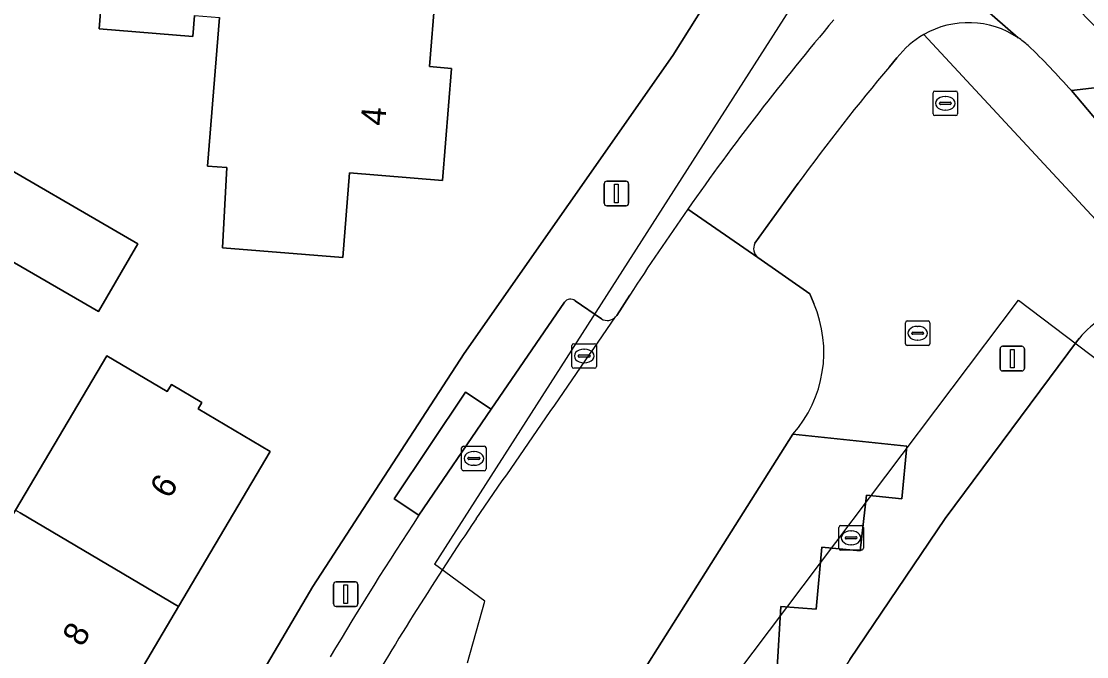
# Model space of a CAD drawing. Extents: x 159716 to 160783, y 383290 to 384031.
# Drawn here: x 160314.7 to 160358.14, y 383884.17 to 383910.07 of the extents above; entities that cross this region are included whole.
import ezdxf

# ---------------------------------------------------------------- set-up
doc = ezdxf.new("R2010")
doc.units = 0
for name, color, linetype in [('IMGEO_Erf', 7, 'Continuous'), ('IMGEO_Fietspad_gesloten', 7, 'Continuous'), ('IMGEO_Groenvoorziening', 7, 'Continuous'), ('IMGEO_Hek', 7, 'Continuous'), ('IMGEO_Kolk', 7, 'Continuous'), ('IMGEO_Lichtmast', 7, 'Continuous'), ('IMGEO_Pand', 7, 'Continuous'), ('IMGEO_Pand_nummerreeks', 7, 'Continuous'), ('IMGEO_Pand_vergunning_verleend', 7, 'Continuous'), ('IMGEO_Parkeervlak_open', 7, 'Continuous'), ('IMGEO_Rijbaan_lokaal_open', 7, 'Continuous'), ('IMGEO_Rioolput', 7, 'Continuous'), ('IMGEO_Voetpad_open', 7, 'Continuous')]:
    doc.layers.add(name, color=color, linetype=linetype)

msp = doc.modelspace()

# ---------------------------------------------------------------- linework, layer by layer
at = {"layer": 'IMGEO_Erf'}
for points in [[(160321.754, 383910.313), (160321.685, 383909.456), (160317.872, 383909.763), (160318.066, 383912.173)], [(160341.26, 383908.679), (160343.263, 383911.863)], [(160331.574, 383911.093), (160331.343, 383908.225), (160332.241, 383908.152), (160331.874, 383903.581), (160328.078, 383903.887), (160327.801, 383900.445), (160322.894, 383900.84), (160323.072, 383904.105), (160322.293, 383904.168), (160322.781, 383910.23)], [(160284.538, 383879.57), (160284.442, 383879.286), (160285.859, 383878.786), (160287.435, 383878.122), (160287.001, 383877.061), (160310.72, 383866.192), (160310.998, 383866.939), (160313.963, 383865.58), (160326.576, 383887.027), (160332.752, 383896.523), (160341.26, 383908.679)]]:
    msp.add_lwpolyline(points, dxfattribs=at)
for points in [[(160312.649, 383904.934), (160319.441, 383900.998), (160317.841, 383898.238), (160312.277, 383901.463)], [(160318.177, 383896.434), (160320.646, 383894.972), (160320.817, 383895.261), (160322.053, 383894.529), (160321.902, 383894.275), (160324.837, 383892.537), (160321.099, 383886.211), (160317.579, 383880.254), (160314.06, 383874.297), (160310.561, 383868.376), (160307.638, 383870.107), (160307.519, 383869.906), (160306.242, 383870.662), (160306.365, 383870.871), (160303.902, 383872.33), (160306.45, 383876.633), (160307.402, 383878.24), (160310.927, 383884.193), (160314.453, 383890.147)]]:
    msp.add_lwpolyline(points, close=True, dxfattribs=at)
at = {"layer": 'IMGEO_Fietspad_gesloten'}
for points in [[(160344.156, 383919.093), (160347.191, 383916.514), (160347.954, 383915.845), (160355.337, 383909.402)], [(160355.337, 383909.402), (160347.954, 383915.845)], [(160357.515, 383907.245), (160360.649, 383907.617), (160355.407, 383913.024)], [(160350.091, 383908.218), (160350.399, 383908.577)], [(160360.786, 383907.468), (160360.649, 383907.617), (160357.515, 383907.245), (160359.039, 383905.448), (160376.043, 383885.864), (160380.682, 383880.609), (160385.79, 383875.219), (160389.642, 383871.201), (160390.359, 383870.473), (160409.583, 383851.452), (160435.025, 383826.636)], [(160344.609, 383901.023), (160346.375, 383903.476)], [(160341.873, 383902.416), (160344.724, 383900.437)]]:
    msp.add_lwpolyline(points, dxfattribs=at)
for centre, radius, start, end in [((160431.214, 383839.607), 109.21, 139.77993, 144.89209), ((160353.31, 383906.343), 3.67, 56.4723, 119.7154), ((160353.32, 383906.332), 3.685, 119.7691, 142.454), ((160353.425, 383906.489), 3.485, 48.2106, 56.7198), ((160332.698, 383885.195), 33.197, 41.6219, 46.0295), ((160419.802, 383849.763), 90.976, 140.01903, 143.81394), ((160345.04, 383900.803), 0.484, 152.9709, 229.235)]:
    msp.add_arc(centre, radius, start, end, dxfattribs=at)
at = {"layer": 'IMGEO_Groenvoorziening'}
msp.add_lwpolyline([(160357.836, 383897.147), (160357.763, 383897.052), (160352.363, 383889.801), (160348.48, 383884.052), (160340.841, 383872.109), (160340.16, 383870.965), (160337.231, 383866.36), (160333.202, 383859.015)], dxfattribs=at)
msp.add_arc((160360.43, 383895.06), 3.329, 50.8776, 141.1836, dxfattribs=at)
at = {"layer": 'IMGEO_Hek'}
for points in [[(160346.002, 383910.529), (160331.539, 383887.934)], [(160332.892, 383883.922), (160333.594, 383886.429), (160331.539, 383887.934)]]:
    msp.add_lwpolyline(points, dxfattribs=at)
at = {"layer": 'IMGEO_Kolk'}
for p, q in [((160351.872, 383906.299), (160351.872, 383907.151)), ((160351.947, 383907.225), (160352.799, 383907.225)), ((160352.873, 383907.151), (160352.873, 383906.299)), ((160352.131, 383906.719), (160352.131, 383906.731)), ((160352.569, 383906.682), (160352.171, 383906.682)), ((160352.174, 383906.768), (160352.572, 383906.768)), ((160352.36, 383907.005), (160352.385, 383907.005)), ((160352.615, 383906.731), (160352.615, 383906.719)), ((160352.383, 383906.445), (160352.358, 383906.445)), ((160352.799, 383906.225), (160351.947, 383906.225)), ((160350.744, 383896.928), (160350.744, 383897.78)), ((160350.819, 383897.854), (160351.671, 383897.854)), ((160351.232, 383897.634), (160351.257, 383897.634)), ((160351.745, 383897.78), (160351.745, 383896.928)), ((160351.003, 383897.348), (160351.003, 383897.36)), ((160351.441, 383897.311), (160351.043, 383897.311)), ((160351.046, 383897.397), (160351.444, 383897.397)), ((160351.487, 383897.36), (160351.487, 383897.348)), ((160337.146, 383896), (160337.146, 383896.852)), ((160337.221, 383896.926), (160338.073, 383896.926)), ((160337.634, 383896.706), (160337.659, 383896.706)), ((160338.147, 383896.852), (160338.147, 383896)), ((160351.671, 383896.854), (160350.819, 383896.854)), ((160351.255, 383897.074), (160351.23, 383897.074)), ((160337.405, 383896.42), (160337.405, 383896.432)), ((160337.843, 383896.383), (160337.445, 383896.383)), ((160337.448, 383896.469), (160337.846, 383896.469)), ((160337.889, 383896.432), (160337.889, 383896.42)), ((160338.073, 383895.926), (160337.221, 383895.926)), ((160337.657, 383896.146), (160337.632, 383896.146))]:
    msp.add_line(p, q, dxfattribs=at)
for points in [[(160351.872, 383906.299), (160351.872, 383907.151)], [(160351.947, 383907.225), (160352.799, 383907.225)], [(160352.873, 383907.151), (160352.873, 383906.299)], [(160352.799, 383906.225), (160351.947, 383906.225)], [(160350.744, 383896.928), (160350.744, 383897.78)], [(160350.819, 383897.854), (160351.671, 383897.854)], [(160351.745, 383897.78), (160351.745, 383896.928)], [(160337.146, 383896), (160337.146, 383896.852)], [(160337.221, 383896.926), (160338.073, 383896.926)], [(160338.147, 383896.852), (160338.147, 383896)], [(160351.671, 383896.854), (160350.819, 383896.854)], [(160338.073, 383895.926), (160337.221, 383895.926)]]:
    msp.add_lwpolyline(points, dxfattribs=at)
for centre, radius, start, end in [((160351.949, 383907.149), 0.0765, 91.552, 178.448), ((160351.949, 383907.149), 0.0765, 91.552, 178.448), ((160352.797, 383907.149), 0.0765, 1.552, 88.448), ((160352.797, 383907.149), 0.0765, 1.552, 88.448), ((160352.171, 383906.728), 0.0403, 85.8775, 175.7526), ((160352.168, 383906.718), 0.0366, 178.938, 274.7102), ((160352.572, 383906.725), 0.043, 264.8664, 352.4533), ((160352.576, 383906.73), 0.0386, 1.7309, 96.639), ((160351.949, 383906.301), 0.0765, 181.552, 268.448), ((160351.949, 383906.301), 0.0765, 181.552, 268.448), ((160352.797, 383906.301), 0.0765, 271.552, 358.448), ((160352.797, 383906.301), 0.0765, 271.552, 358.448), ((160350.821, 383897.778), 0.0765, 91.552, 178.448), ((160350.821, 383897.778), 0.0765, 91.552, 178.448), ((160351.669, 383897.778), 0.0765, 1.552, 88.448), ((160351.669, 383897.778), 0.0765, 1.552, 88.448), ((160351.043, 383897.357), 0.0403, 85.8775, 175.7526), ((160351.04, 383897.347), 0.0366, 178.938, 274.7102), ((160351.444, 383897.354), 0.043, 264.8664, 352.4533), ((160351.448, 383897.359), 0.0386, 1.7309, 96.639), ((160337.223, 383896.85), 0.0765, 91.552, 178.448), ((160337.223, 383896.85), 0.0765, 91.552, 178.448), ((160338.071, 383896.85), 0.0765, 1.552, 88.448), ((160338.071, 383896.85), 0.0765, 1.552, 88.448), ((160350.821, 383896.93), 0.0765, 181.552, 268.448), ((160350.821, 383896.93), 0.0765, 181.552, 268.448), ((160351.669, 383896.93), 0.0765, 271.552, 358.448), ((160351.669, 383896.93), 0.0765, 271.552, 358.448), ((160337.445, 383896.429), 0.0403, 85.8775, 175.7526), ((160337.442, 383896.419), 0.0366, 178.938, 274.7102), ((160337.846, 383896.426), 0.043, 264.8664, 352.4533), ((160337.85, 383896.431), 0.0386, 1.7309, 96.639), ((160337.223, 383896.002), 0.0765, 181.552, 268.448), ((160337.223, 383896.002), 0.0765, 181.552, 268.448), ((160338.071, 383896.002), 0.0765, 271.552, 358.448), ((160338.071, 383896.002), 0.0765, 271.552, 358.448)]:
    msp.add_arc(centre, radius, start, end, dxfattribs=at)
for centre, major_axis, ratio, start_param, end_param in [((160352.359, 383906.725), (-0.387, 0.002), 0.722429, 4.712389, 7.853982), ((160352.384, 383906.725), (-0.39, 0.002), 0.717154, 1.570796, 4.712389), ((160351.231, 383897.354), (-0.387, 0.002), 0.722429, 4.712389, 7.853982), ((160351.256, 383897.354), (-0.39, 0.002), 0.717154, 1.570796, 4.712389), ((160337.633, 383896.426), (-0.387, 0.002), 0.722429, 4.712389, 7.853982), ((160337.658, 383896.426), (-0.39, 0.002), 0.717154, 1.570796, 4.712389)]:
    msp.add_ellipse(centre, major_axis=major_axis, ratio=ratio, start_param=start_param, end_param=end_param, dxfattribs=at)
at = {"layer": 'IMGEO_Lichtmast'}
for p, q in [((160338.465, 383902.651), (160338.465, 383903.451)), ((160338.465, 383903.451), (160338.465, 383902.651)), ((160338.565, 383903.551), (160339.355, 383903.551)), ((160339.355, 383903.551), (160338.565, 383903.551)), ((160339.455, 383903.451), (160339.455, 383902.651)), ((160339.455, 383902.651), (160339.455, 383903.451)), ((160339.355, 383902.551), (160338.565, 383902.551)), ((160338.565, 383902.551), (160339.355, 383902.551)), ((160354.604, 383895.92), (160354.604, 383896.72)), ((160354.604, 383896.72), (160354.604, 383895.92)), ((160354.704, 383896.82), (160355.494, 383896.82)), ((160355.494, 383896.82), (160354.704, 383896.82)), ((160355.594, 383896.72), (160355.594, 383895.92)), ((160355.594, 383895.92), (160355.594, 383896.72)), ((160355.494, 383895.82), (160354.704, 383895.82)), ((160354.704, 383895.82), (160355.494, 383895.82)), ((160327.528, 383887.216), (160328.318, 383887.216)), ((160328.318, 383887.216), (160327.528, 383887.216)), ((160327.428, 383886.316), (160327.428, 383887.116)), ((160327.428, 383887.116), (160327.428, 383886.316)), ((160328.418, 383887.116), (160328.418, 383886.316)), ((160328.418, 383886.316), (160328.418, 383887.116)), ((160328.318, 383886.216), (160327.528, 383886.216)), ((160327.528, 383886.216), (160328.318, 383886.216))]:
    msp.add_line(p, q, dxfattribs=at)
for points in [[(160338.885, 383903.426), (160339.035, 383903.426), (160339.035, 383902.676), (160338.885, 383902.676), (160338.885, 383903.426)], [(160355.024, 383896.695), (160355.174, 383896.695), (160355.174, 383895.945), (160355.024, 383895.945), (160355.024, 383896.695)], [(160327.848, 383887.091), (160327.998, 383887.091), (160327.998, 383886.341), (160327.848, 383886.341), (160327.848, 383887.091)]]:
    msp.add_lwpolyline(points, dxfattribs=at)
for centre, start, end in [((160338.565, 383903.451), 90, 180), ((160338.565, 383903.451), 90, 180), ((160339.355, 383903.451), 0, 90), ((160339.355, 383903.451), 360, 90), ((160338.565, 383902.651), 180, 270), ((160338.565, 383902.651), 180, 270), ((160339.355, 383902.651), 270, 0), ((160339.355, 383902.651), 270, 0), ((160354.704, 383896.72), 90, 180), ((160354.704, 383896.72), 90, 180), ((160355.494, 383896.72), 0, 90), ((160355.494, 383896.72), 360, 90), ((160354.704, 383895.92), 180, 270), ((160354.704, 383895.92), 180, 270), ((160355.494, 383895.92), 270, 0), ((160355.494, 383895.92), 270, 0), ((160327.528, 383887.116), 90, 180), ((160327.528, 383887.116), 90, 180), ((160328.318, 383887.116), 0, 90), ((160328.318, 383887.116), 360, 90), ((160327.528, 383886.316), 180, 270), ((160327.528, 383886.316), 180, 270), ((160328.318, 383886.316), 270, 0), ((160328.318, 383886.316), 270, 0)]:
    msp.add_arc(centre, 0.1, start, end, dxfattribs=at)
at = {"layer": 'IMGEO_Pand'}
for points in [[(160318.066, 383912.173), (160317.872, 383909.763), (160321.685, 383909.456), (160321.754, 383910.313), (160322.781, 383910.23), (160322.293, 383904.168), (160323.072, 383904.105), (160322.894, 383900.84), (160327.801, 383900.445), (160328.078, 383903.887), (160331.874, 383903.581), (160332.241, 383908.152), (160331.343, 383908.225), (160331.574, 383911.093)], [(160317.841, 383898.238), (160319.441, 383900.998), (160312.649, 383904.934), (160312.277, 383901.463)], [(160314.453, 383890.147), (160314.649, 383890.031), (160321.099, 383886.211), (160324.837, 383892.537), (160321.902, 383894.275), (160322.053, 383894.529), (160320.817, 383895.261), (160320.646, 383894.972), (160318.177, 383896.434)], [(160314.453, 383890.147), (160310.927, 383884.193), (160311.123, 383884.077), (160317.579, 383880.254), (160321.099, 383886.211), (160314.649, 383890.031)]]:
    msp.add_lwpolyline(points, close=True, dxfattribs=at)
at = {"layer": 'IMGEO_Pand_vergunning_verleend'}
msp.add_lwpolyline([(160341.826, 383880.768), (160355.349, 383898.702), (160371.412, 383886.557), (160382.86, 383873.798), (160371.421, 383858.628), (160370.711, 383859.164), (160368.893, 383856.753), (160357.85, 383865.08), (160359.649, 383867.466), (160353.249, 383872.292), (160351.49, 383869.959), (160346.463, 383873.75), (160348.155, 383875.995)], close=True, dxfattribs=at)
at = {"layer": 'IMGEO_Parkeervlak_open'}
for points in [[(160336.842, 383898.617), (160333.854, 383894.252), (160330.902, 383889.933)], [(160338.352, 383897.942), (160337.278, 383898.679)], [(160342.455, 383881.347), (160343.892, 383881.284), (160344.078, 383883.764), (160345.513, 383883.715), (160345.669, 383886.216), (160347.106, 383886.111), (160347.33, 383888.634), (160348.897, 383888.486), (160349.161, 383890.754), (160350.593, 383890.607), (160350.807, 383892.754), (160346.156, 383893.234), (160334.72, 383875.143), (160332.84, 383872.266), (160329.873, 383867.23), (160330.172, 383867.117), (160329.55, 383865.892)]]:
    msp.add_lwpolyline(points, dxfattribs=at)
for centre, radius, start, end in [((160337.089, 383898.445), 0.301, 51.0377, 145.1489), ((158820.796, 384940.392), 1841.534, 325.214586, 325.526117), ((160338.592, 383898.311), 0.44, 236.9469, 319.8422), ((160456.368, 383807.421), 150.166, 146.66948, 149.26439), ((160438.629, 383818.324), 127.336, 145.85946, 149.83406)]:
    msp.add_arc(centre, radius, start, end, dxfattribs=at)
at = {"layer": 'IMGEO_Rijbaan_lokaal_open'}
for points in [[(160347.011, 383898.564), (160346.844, 383898.965), (160344.724, 383900.437), (160341.873, 383902.416)], [(160339.51, 383898.909), (160338.976, 383898.074), (160338.928, 383898.027)], [(160329.55, 383865.892), (160330.172, 383867.117), (160329.873, 383867.23), (160332.84, 383872.266), (160334.72, 383875.143), (160346.156, 383893.234)]]:
    msp.add_lwpolyline(points, dxfattribs=at)
for centre, radius, start, end in [((160432.868, 383838.555), 111.168, 144.93827, 147.11792), ((160342.369, 383896.575), 5.05, 318.5789, 23.1945), ((158820.796, 384940.392), 1841.534, 325.214586, 325.526117), ((160438.629, 383818.324), 127.336, 145.85946, 149.83406)]:
    msp.add_arc(centre, radius, start, end, dxfattribs=at)
at = {"layer": 'IMGEO_Rioolput'}
for p, q in [((160332.648, 383891.824), (160332.648, 383892.676)), ((160332.723, 383892.75), (160333.575, 383892.75)), ((160333.136, 383892.53), (160333.161, 383892.53)), ((160333.649, 383892.676), (160333.649, 383891.824)), ((160332.907, 383892.244), (160332.907, 383892.256)), ((160333.345, 383892.207), (160332.947, 383892.207)), ((160332.95, 383892.293), (160333.348, 383892.293)), ((160333.159, 383891.97), (160333.134, 383891.97)), ((160333.391, 383892.256), (160333.391, 383892.244)), ((160333.575, 383891.75), (160332.723, 383891.75)), ((160348.028, 383888.587), (160348.028, 383889.439)), ((160348.103, 383889.513), (160348.955, 383889.513)), ((160349.029, 383889.439), (160349.029, 383888.587)), ((160348.287, 383889.007), (160348.287, 383889.019)), ((160348.725, 383888.97), (160348.327, 383888.97)), ((160348.33, 383889.056), (160348.728, 383889.056)), ((160348.516, 383889.293), (160348.541, 383889.293)), ((160348.771, 383889.019), (160348.771, 383889.007)), ((160348.955, 383888.513), (160348.103, 383888.513)), ((160348.539, 383888.733), (160348.514, 383888.733))]:
    msp.add_line(p, q, dxfattribs=at)
for points in [[(160332.648, 383891.824), (160332.648, 383892.676)], [(160332.723, 383892.75), (160333.575, 383892.75)], [(160333.649, 383892.676), (160333.649, 383891.824)], [(160333.575, 383891.75), (160332.723, 383891.75)], [(160348.028, 383888.587), (160348.028, 383889.439)], [(160348.103, 383889.513), (160348.955, 383889.513)], [(160349.029, 383889.439), (160349.029, 383888.587)], [(160348.955, 383888.513), (160348.103, 383888.513)]]:
    msp.add_lwpolyline(points, dxfattribs=at)
for centre, radius, start, end in [((160332.725, 383892.674), 0.0765, 91.552, 178.448), ((160332.725, 383892.674), 0.0765, 91.552, 178.448), ((160333.573, 383892.674), 0.0765, 1.552, 88.448), ((160333.573, 383892.674), 0.0765, 1.552, 88.448), ((160332.947, 383892.253), 0.0403, 85.8775, 175.7526), ((160332.944, 383892.243), 0.0366, 178.938, 274.7102), ((160333.348, 383892.25), 0.043, 264.8664, 352.4533), ((160333.352, 383892.255), 0.0386, 1.7309, 96.639), ((160332.725, 383891.826), 0.0765, 181.552, 268.448), ((160332.725, 383891.826), 0.0765, 181.552, 268.448), ((160333.573, 383891.826), 0.0765, 271.552, 358.448), ((160333.573, 383891.826), 0.0765, 271.552, 358.448), ((160348.105, 383889.437), 0.0765, 91.552, 178.448), ((160348.105, 383889.437), 0.0765, 91.552, 178.448), ((160348.953, 383889.437), 0.0765, 1.552, 88.448), ((160348.953, 383889.437), 0.0765, 1.552, 88.448), ((160348.327, 383889.016), 0.0403, 85.8775, 175.7526), ((160348.324, 383889.006), 0.0366, 178.938, 274.7102), ((160348.728, 383889.013), 0.043, 264.8664, 352.4533), ((160348.732, 383889.018), 0.0386, 1.7309, 96.639), ((160348.105, 383888.589), 0.0765, 181.552, 268.448), ((160348.105, 383888.589), 0.0765, 181.552, 268.448), ((160348.953, 383888.589), 0.0765, 271.552, 358.448), ((160348.953, 383888.589), 0.0765, 271.552, 358.448)]:
    msp.add_arc(centre, radius, start, end, dxfattribs=at)
for centre, major_axis, ratio, start_param, end_param in [((160333.135, 383892.25), (-0.387, 0.002), 0.722429, 4.712389, 7.853982), ((160333.16, 383892.25), (-0.39, 0.002), 0.717154, 1.570796, 4.712389), ((160348.515, 383889.013), (-0.387, 0.002), 0.722429, 4.712389, 7.853982), ((160348.54, 383889.013), (-0.39, 0.002), 0.717154, 1.570796, 4.712389)]:
    msp.add_ellipse(centre, major_axis=major_axis, ratio=ratio, start_param=start_param, end_param=end_param, dxfattribs=at)
at = {"layer": 'IMGEO_Voetpad_open'}
for points in [[(160343.263, 383911.863), (160341.26, 383908.679), (160332.752, 383896.523), (160326.576, 383887.027), (160313.963, 383865.58), (160310.998, 383866.939), (160310.72, 383866.192), (160308.32, 383862.981), (160311.386, 383861.615)], [(160362.531, 383897.643), (160351.491, 383909.53)], [(160351.491, 383909.53), (160362.531, 383897.643), (160363.093, 383897.059), (160374.772, 383883.423), (160378.646, 383879.09), (160388.256, 383868.998), (160393.884, 383863.449), (160409.114, 383848.324), (160419.674, 383838.046)], [(160350.399, 383908.577), (160350.091, 383908.218)], [(160390.359, 383870.473), (160389.642, 383871.201), (160385.79, 383875.219), (160380.682, 383880.609), (160376.043, 383885.864), (160359.039, 383905.448), (160357.515, 383907.245)], [(160346.375, 383903.476), (160344.609, 383901.023)], [(160344.724, 383900.437), (160346.844, 383898.965), (160347.011, 383898.564)], [(160338.928, 383898.027), (160338.976, 383898.074), (160339.51, 383898.909)], [(160330.902, 383889.933), (160329.903, 383890.599), (160332.806, 383894.951), (160333.854, 383894.252), (160336.842, 383898.617)], [(160337.278, 383898.679), (160338.352, 383897.942)], [(160348.48, 383884.052), (160352.363, 383889.801), (160357.763, 383897.052), (160357.836, 383897.147)], [(160346.156, 383893.234), (160350.807, 383892.754), (160350.593, 383890.607), (160349.161, 383890.754), (160348.897, 383888.486), (160347.33, 383888.634), (160347.106, 383886.111), (160345.669, 383886.216), (160345.513, 383883.715)]]:
    msp.add_lwpolyline(points, dxfattribs=at)
msp.add_lwpolyline([(160333.854, 383894.252), (160332.806, 383894.951), (160329.903, 383890.599), (160330.902, 383889.933)], close=True, dxfattribs=at)
for centre, radius, start, end in [((160431.214, 383839.607), 109.21, 139.77993, 144.89209), ((160353.31, 383906.343), 3.67, 56.4723, 119.7154), ((160353.32, 383906.332), 3.685, 119.7691, 142.454), ((160353.425, 383906.489), 3.485, 48.2106, 56.7198), ((160332.698, 383885.195), 33.197, 41.6219, 46.0295), ((160419.802, 383849.763), 90.976, 140.01903, 143.81394), ((160432.868, 383838.555), 111.168, 144.93827, 147.11792), ((160345.04, 383900.803), 0.484, 152.9709, 229.235), ((160337.089, 383898.445), 0.301, 51.0377, 145.1489), ((160342.369, 383896.575), 5.05, 318.5789, 23.1945), ((160338.592, 383898.311), 0.44, 236.9469, 319.8422), ((160360.43, 383895.06), 3.329, 50.8776, 141.1836), ((160456.368, 383807.421), 150.166, 146.66948, 149.26439)]:
    msp.add_arc(centre, radius, start, end, dxfattribs=at)

# ---------------------------------------------------------------- texts
at = {"layer": 'IMGEO_Pand_nummerreeks'}
for s, rotation, p in [('4', 85.4108, (160329.523, 383905.793)), ('6', 59.4225, (160320.743, 383890.562)), ('8', 59.4225, (160317.176, 383884.525))]:
    msp.add_text(s, height=1, rotation=rotation, dxfattribs=at).set_placement(p)

doc.saveas('drawing.dxf')
